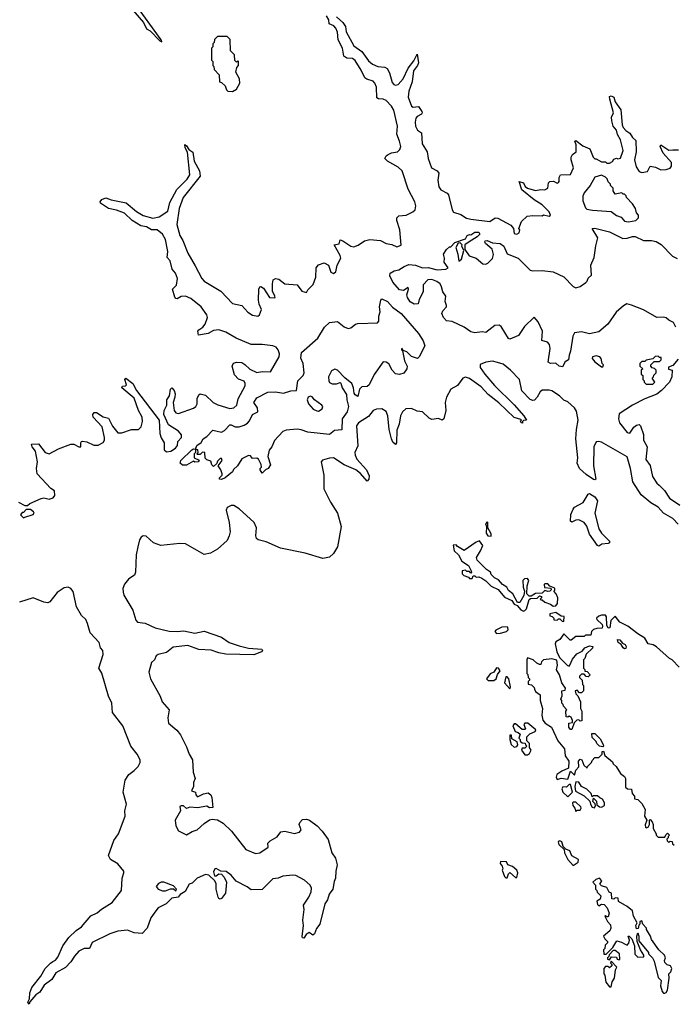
# Model space of a CAD drawing. Extents: x 2029826 to 2248070, y 228728 to 402406.
# Tile 287 of 368: x 2176876 to 2181735, y 251080 to 258385. Entities that reach past the tile are written whole.
import ezdxf

# ---------------------------------------------------------------- set-up
doc = ezdxf.new("R2010")
doc.units = 0

msp = doc.modelspace()

# ---------------------------------------------------------------- linework, layer by layer
at = {"layer": '0CON10XD'}
for points in [[(2177669.7, 258509.7), (2177793.8, 258365), (2177817, 258317), (2177845, 258303.3), (2177915, 258227.5), (2177930, 258220), (2177926.2, 258235), (2177725, 258514)], [(2176867.5, 254805), (2176915, 254780), (2176935, 254780), (2176950, 254795), (2177035, 254833.3), (2177055, 254836.7), (2177095, 254827.5), (2177125, 254837.5), (2177137.5, 254855), (2177135, 254890), (2177107, 254907), (2177006.2, 255015), (2177001.2, 255055), (2177008.1, 255105), (2176992, 255185), (2176968, 255215), (2176963.9, 255236.1), (2177015, 255238), (2177066, 255175), (2177095, 255164.4), (2177165, 255202.1), (2177255, 255235.8), (2177277, 255237), (2177315, 255216.7), (2177330, 255215), (2177330, 255245), (2177334.1, 255255.9), (2177341.7, 255258.3), (2177375, 255254.3), (2177425, 255229.4), (2177457.5, 255227.5), (2177495, 255247.5), (2177505.6, 255265), (2177506.5, 255285), (2177487.8, 255365), (2177420.6, 255435), (2177418.6, 255455), (2177428.3, 255471.7), (2177445, 255470), (2177495, 255437.5), (2177535, 255428.8), (2177565, 255368.8), (2177605, 255320.8), (2177635, 255321.1), (2177706.4, 255343.6), (2177757.5, 255345), (2177776.9, 255365), (2177787.8, 255405), (2177784.2, 255435), (2177756.6, 255486.6), (2177725, 255577.5), (2177633.3, 255655), (2177640, 255665), (2177661.7, 255668.3), (2177668, 255675), (2177656.7, 255715), (2177663.6, 255726.4), (2177715, 255686), (2177743.3, 255635), (2177911.2, 255415), (2177915.6, 255315), (2177925, 255282), (2177947.1, 255245), (2177948.1, 255195), (2177965, 255180), (2177998, 255185), (2178032, 255205), (2178046, 255225), (2178050, 255255), (2178078, 255285), (2178076.7, 255305), (2178055, 255331.4), (2177980.5, 255380.5), (2177945.7, 255455.7), (2177947.1, 255485), (2177968.1, 255525), (2177968, 255565), (2177987.5, 255595), (2177996.1, 255643.9), (2178005, 255653.3), (2178022, 255635), (2178028.8, 255608.8), (2178028.6, 255585), (2178015.6, 255545), (2178021.5, 255485), (2178035, 255468.9), (2178055, 255463.1), (2178165, 255501.8), (2178184.2, 255515), (2178194.3, 255535), (2178193.8, 255575), (2178205, 255602.5), (2178215, 255610), (2178255, 255598.8), (2178312, 255545), (2178347.4, 255527.4), (2178435, 255500), (2178465, 255504.4), (2178488.6, 255525), (2178498.3, 255571.7), (2178548.8, 255668.8), (2178550.6, 255685), (2178543.2, 255703.2), (2178499.1, 255719.1), (2178470.3, 255750.3), (2178454, 255815), (2178464.1, 255835.9), (2178485.9, 255844.1), (2178525, 255841.2), (2178547.9, 255827.9), (2178585, 255792), (2178635, 255767.5), (2178675, 255775.8), (2178737, 255773), (2178802, 255885), (2178803.9, 255906.1), (2178795.6, 255935), (2178778.6, 255955), (2178755, 255966), (2178675, 255975.3), (2178595, 255975.9), (2178482.3, 256022.3), (2178405, 256067.7), (2178355, 256085.4), (2178315, 256080), (2178275, 256057.7), (2178204, 256044), (2178198.5, 256075), (2178204.7, 256085.3), (2178235, 256103.3), (2178251.8, 256125), (2178268.9, 256175), (2178265, 256195.8), (2178222.5, 256255), (2178145, 256316.8), (2178106.4, 256333.6), (2178075, 256330.3), (2178045, 256313.9), (2178035, 256315.6), (2178026.6, 256326.6), (2178010.8, 256385), (2178038.7, 256415), (2178048, 256465), (2178033.5, 256505), (2178007.3, 256535), (2177991.6, 256595), (2177971.3, 256621.3), (2177976.5, 256665), (2177957.4, 256755), (2177935.2, 256795.2), (2177895.2, 256825.2), (2177855, 256826.1), (2177817.5, 256847.5), (2177774.7, 256855), (2177710, 256895), (2177655, 256949), (2177595, 256972.5), (2177535, 256983.3), (2177476.2, 257025), (2177474.2, 257035), (2177485, 257050), (2177516.2, 257063.8), (2177555, 257048.2), (2177665, 257027.3), (2177742.7, 256962.7), (2177793.3, 256933.3), (2177865, 256913.9), (2177911.6, 256921.6), (2177975, 256963.9), (2177991.3, 257028.7), (2178042.6, 257125), (2178118.9, 257201.1), (2178137.8, 257235), (2178122.4, 257402.4), (2178104.6, 257435), (2178100.7, 257459.3), (2178115, 257450), (2178132.3, 257422.3), (2178161.9, 257401.9), (2178170.9, 257335), (2178210.3, 257265), (2178214.7, 257225), (2178088.7, 257065), (2178060.6, 256985), (2178043.1, 256865), (2178065.3, 256785), (2178087.4, 256747.4), (2178124.2, 256654.2), (2178179.6, 256559.6), (2178228.1, 256465), (2178245, 256444.2), (2178369.9, 256369.9), (2178455, 256279.2), (2178525, 256264.4), (2178568.6, 256215), (2178605, 256194), (2178644.3, 256185.7), (2178656.9, 256195), (2178670, 256235), (2178652.3, 256275), (2178647.7, 256305), (2178650, 256385), (2178657.3, 256402.7), (2178665, 256406), (2178685, 256392.5), (2178731.2, 256325), (2178767.7, 256322.3), (2178772.5, 256325), (2178770, 256335), (2178751.7, 256371.7), (2178751.2, 256425), (2178756.2, 256455), (2178775, 256465.8), (2178799.7, 256459.7), (2178845, 256426.2), (2178935, 256417.5), (2178970.7, 256370.7), (2179005, 256360), (2179015, 256380), (2179055, 256420), (2179073.3, 256475), (2179077.5, 256545), (2179095, 256567.5), (2179135, 256582.5), (2179167.5, 256565), (2179185, 256512.5), (2179205, 256503.3), (2179222.5, 256515), (2179232.5, 256565), (2179258.8, 256615), (2179255.6, 256635), (2179211.2, 256715), (2179248, 256722), (2179255, 256751.2), (2179275, 256745.4), (2179334.4, 256704.4), (2179355, 256699.3), (2179387.5, 256712.5), (2179435, 256745.3), (2179475.5, 256754.5), (2179555, 256746.8), (2179595, 256725.3), (2179638, 256718), (2179675, 256700.6), (2179707.4, 256712.6), (2179698.4, 256825), (2179674.6, 256895), (2179675.6, 256915), (2179689.5, 256930.5), (2179745, 256935.6), (2179795, 256959.4), (2179810.6, 256975), (2179816.8, 257005), (2179809.3, 257035), (2179758.4, 257128.4), (2179713.9, 257265), (2179685, 257291.6), (2179605.4, 257335.4), (2179586, 257355), (2179595.8, 257375), (2179610, 257385), (2179635, 257397.1), (2179679.2, 257405), (2179697.4, 257422.6), (2179704.7, 257445), (2179696, 257485), (2179674.7, 257535), (2179681, 257595), (2179652.7, 257715), (2179635, 257743.4), (2179595, 257785.3), (2179575, 257796.8), (2179538.2, 257798.2), (2179527.1, 257805), (2179523.5, 257885), (2179512.7, 257915), (2179498.8, 257928.8), (2179453.3, 257943.3), (2179437.1, 257955), (2179410.6, 258010.6), (2179365, 258081.8), (2179345, 258096.7), (2179305, 258100.9), (2179281.1, 258115), (2179272.4, 258175), (2179239, 258235), (2179233.8, 258293.8), (2179222.5, 258322.5), (2179208.5, 258338.5), (2179173.5, 258353.5), (2179170.5, 258385), (2179154.1, 258414.1)], [(2179226.4, 258406.4), (2179275.5, 258365), (2179295.3, 258335), (2179300, 258295), (2179355, 258191.8), (2179415, 258148.5), (2179465, 258080), (2179494.5, 258055), (2179535, 258037.8), (2179585, 258033.9), (2179603, 258023), (2179621.8, 257991.8), (2179640.3, 257920.3), (2179654.2, 257904.2), (2179665, 257900.4), (2179685, 257905.5), (2179722.4, 257947.6), (2179759.3, 258025), (2179801.1, 258078.9), (2179825, 258130), (2179835.5, 258065), (2179828, 258045), (2179798.7, 258005), (2179789.5, 257925), (2179765.3, 257855.3), (2179759.4, 257810.6), (2179785, 257744.4), (2179796.5, 257736.5), (2179835, 257740), (2179861.5, 257705), (2179864.5, 257695), (2179858.1, 257685), (2179825, 257667.5), (2179816.8, 257655), (2179811.7, 257625), (2179814.7, 257595), (2179829.1, 257565), (2179857.5, 257545), (2179863.2, 257465), (2179899.2, 257405), (2179907.4, 257355), (2179933.5, 257285), (2179974.1, 257264.1), (2179987.1, 257247.1), (2179979.2, 257195), (2179986.1, 257146.1), (2180002.6, 257122.6), (2180048, 257098), (2180059.1, 257085), (2180084.8, 256974.8), (2180095, 256957.1), (2180149.5, 256939.5), (2180192.3, 256912.3), (2180225, 256904.2), (2180365, 256888.5), (2180405, 256914.3), (2180425, 256913.1), (2180520.8, 256860.8), (2180540, 256835), (2180545, 256798.8), (2180565, 256794.3), (2180582.5, 256805), (2180587, 256827)], [(2178455, 257852.5), (2178485, 257870), (2178510, 257915), (2178507, 257947), (2178480, 257995), (2178488.3, 258031.7), (2178500, 258045), (2178500, 258075), (2178495, 258080), (2178485, 258070), (2178471.7, 258081.7), (2178470, 258125), (2178440, 258155), (2178438.3, 258238.3), (2178415, 258260), (2178345, 258260), (2178321.7, 258238.3), (2178320, 258215), (2178310, 258205), (2178310, 258185), (2178300, 258175), (2178300, 258085), (2178310, 258075), (2178310, 258045), (2178317, 258037), (2178320, 258015), (2178357, 257977), (2178360, 257925), (2178375, 257920), (2178400, 257895), (2178410, 257865), (2178420, 257855), (2178455, 257852.5)], [(2180587, 256827), (2180580, 256835), (2180601.7, 256888.3), (2180643, 256927), (2180685, 256932.5), (2180755, 256930), (2180765, 256937.5), (2180805, 256927.5), (2180816.2, 256935), (2180805, 256958.8), (2180755, 257012.5), (2180695, 257048.2), (2180603.1, 257123.1), (2180584.2, 257185.8), (2180615, 257175.6), (2180628.1, 257148.1), (2180645.7, 257135.7), (2180705, 257118), (2180745, 257124.6), (2180775, 257122.2), (2180797.1, 257135), (2180802.2, 257175), (2180811.2, 257185), (2180836.9, 257186.9), (2180865, 257171.4), (2180875, 257176.2), (2180880.8, 257185), (2180880, 257215), (2180890, 257235), (2180963.6, 257236.4), (2180986, 257285), (2180968.6, 257345), (2180968.6, 257365), (2180980, 257385), (2181005.6, 257404.4), (2181005.8, 257455.8), (2180997.5, 257485), (2181005, 257490), (2181055, 257450), (2181107.1, 257427.1), (2181132.5, 257365), (2181145, 257352.5), (2181155, 257352.5), (2181195, 257330), (2181225, 257330), (2181235, 257320), (2181255, 257320), (2181276.4, 257333.6), (2181285, 257350), (2181305, 257357.5), (2181315, 257352.5), (2181335, 257356.7), (2181354.4, 257415), (2181336.2, 257495), (2181313.3, 257533.3), (2181306.3, 257566.3), (2181281.8, 257595), (2181270.4, 257635), (2181267.9, 257662.1), (2181282.9, 257695), (2181255.7, 257795), (2181254.3, 257815.7), (2181265, 257820), (2181285, 257810), (2181295.7, 257775), (2181336.8, 257716.8), (2181347.8, 257605), (2181355, 257586), (2181375, 257563.3), (2181404.5, 257544.5), (2181425, 257510), (2181448.1, 257488.1), (2181452.5, 257405), (2181438.6, 257345), (2181452.3, 257292.3), (2181475, 257260), (2181495, 257252.5), (2181535, 257260), (2181555, 257297.5), (2181595, 257290), (2181635, 257270.6), (2181675, 257273.5), (2181705, 257284.3), (2181715, 257297.5), (2181715, 257326.2), (2181652.5, 257395), (2181628.8, 257445), (2181635, 257456.2), (2181695, 257417.1), (2181725, 257420.6), (2181765, 257420)], [(2181395, 256884.4), (2181450, 256895), (2181470, 256915), (2181470, 256935), (2181453, 256953), (2181447.5, 256985), (2181425, 257020), (2181380, 257065), (2181378.3, 257078.3), (2181365, 257090), (2181355, 257090), (2181345, 257100), (2181295, 257090), (2181280, 257115), (2181280, 257135), (2181260, 257155), (2181260, 257165), (2181243, 257183), (2181237.5, 257205), (2181225, 257217.5), (2181195, 257232.5), (2181145, 257217.5), (2181110, 257155), (2181065, 257101.2), (2181055, 257076.7), (2181055, 257042.5), (2181075, 256990), (2181085, 256980), (2181127, 256973), (2181265, 256961.2), (2181305, 256933.3), (2181340.5, 256920.5), (2181365, 256890), (2181395, 256884.4)], [(2181745, 256103.6), (2181729.1, 256139.1), (2181693.3, 256155), (2181674.1, 256174.1), (2181655, 256179.2), (2181605, 256176.2), (2181505, 256231.7), (2181418.3, 256268.3), (2181382.9, 256277.1), (2181357.1, 256262.9), (2181304.3, 256215.7), (2181241.7, 256125), (2181175, 256070.2), (2181105.4, 256055.4), (2181045, 256070), (2180995, 256061.2), (2180981.9, 256038.1), (2180965.3, 255925), (2180954.5, 255895.5), (2180949.5, 255860.5), (2180923.6, 255846.4), (2180905, 255810), (2180880, 255815), (2180855, 255837.5), (2180815, 255833.3), (2180797.5, 255845), (2180813.1, 255945), (2180808.9, 255975), (2180793.8, 255993.8), (2180752, 256005), (2180757.3, 256075), (2180725, 256144.4), (2180695, 256178), (2180622.3, 256107.7), (2180577.1, 256042.9), (2180515, 256014.3), (2180505, 256020.8), (2180449.6, 256109.6), (2180435, 256119.2), (2180403.4, 256116.6), (2180335, 256064.5), (2180309.3, 256069.3), (2180255, 256062.9), (2180225, 256069.7), (2180175, 256103.4), (2180086.7, 256146.7), (2180045, 256151.1), (2180021.6, 256175), (2180008.8, 256205), (2180016.9, 256225), (2180044, 256255), (2180044, 256265), (2180033.3, 256295), (2180038, 256335), (2180016.1, 256366.1), (2180006.2, 256403.8), (2179996.7, 256425), (2179972.5, 256442.5), (2179935, 256458.2), (2179904.6, 256455.4), (2179871.5, 256418.5), (2179871.1, 256365), (2179840.3, 256309.7), (2179833.8, 256276.2), (2179805, 256273.9), (2179775, 256292.5), (2179753.5, 256325), (2179749.6, 256345), (2179761.2, 256385), (2179759.3, 256399.3), (2179724.2, 256375.8), (2179695, 256381.5), (2179645, 256438), (2179624, 256485), (2179626.2, 256505), (2179655, 256521.9), (2179690.7, 256529.3), (2179729.5, 256555), (2179765, 256569.6), (2179815, 256564.3), (2179865, 256544.2), (2179907.2, 256547.2), (2179975, 256528.9), (2180040, 256535), (2180056.7, 256545), (2180027.5, 256585), (2180030, 256615), (2180022.5, 256645), (2180045, 256680), (2180065, 256700), (2180075, 256700), (2180105, 256732.5), (2180185, 256760), (2180197.5, 256785), (2180215, 256792.5), (2180225, 256790), (2180255, 256809.2), (2180285, 256808.8), (2180292.5, 256795), (2180272.5, 256775), (2180212.3, 256737.7), (2180180, 256715), (2180180, 256680), (2180212.5, 256632.5), (2180265, 256615.5), (2180314.7, 256574.7), (2180335, 256572.5), (2180350.7, 256579.3), (2180385.4, 256614.6), (2180393, 256643), (2180382.2, 256682.2), (2180333.8, 256725), (2180327.5, 256735), (2180330, 256745), (2180345, 256746.2), (2180385, 256730.8), (2180442.5, 256725), (2180468.6, 256705), (2180495, 256647.5), (2180575, 256616.4), (2180665, 256528), (2180685, 256520.7), (2180754.9, 256525.1), (2180835, 256514.4), (2180915, 256478.3), (2180985, 256406.2), (2181005, 256395.4), (2181035, 256404.7), (2181078, 256435), (2181088.8, 256445), (2181095, 256466.7), (2181120.7, 256489.3), (2181115.5, 256565), (2181139.7, 256620.3), (2181151.6, 256708.4), (2181166.8, 256766.8), (2181124, 256835), (2181145, 256839.4), (2181255, 256811.1), (2181352.8, 256762.8), (2181385, 256763.2), (2181425, 256777.4), (2181445, 256777.6), (2181505, 256745.9), (2181565, 256746.1), (2181599.3, 256739.3), (2181636.5, 256716.5), (2181721.4, 256631.4), (2181755, 256613.4)], [(2180135, 256592.5), (2180155, 256607.5), (2180172.5, 256672.5), (2180157.5, 256705), (2180160, 256715), (2180145, 256730), (2180131.7, 256728.3), (2180112.5, 256695), (2180128.8, 256645), (2180135, 256592.5)], [(2178375, 254973.3), (2178360, 254975), (2178360, 254985), (2178380, 255005), (2178380, 255015), (2178370, 255045), (2178350, 255075), (2178380, 255115), (2178375, 255130), (2178365, 255130), (2178345, 255110), (2178338.3, 255091.7), (2178315, 255070), (2178303.3, 255083.3), (2178295, 255110), (2178265, 255120), (2178251.7, 255131.7), (2178250, 255175), (2178233, 255177), (2178215, 255160), (2178195, 255160), (2178190, 255165), (2178200, 255175), (2178197.5, 255195), (2178180, 255200), (2178180, 255175), (2178170, 255165), (2178170, 255135), (2178208.3, 255118.3), (2178200, 255105), (2178175, 255102.5), (2178165, 255110), (2178115, 255080), (2178085, 255080), (2178067.5, 255095), (2178071.2, 255115), (2178154.3, 255195), (2178165, 255201.2), (2178180, 255200), (2178190.8, 255225), (2178221.7, 255248.3), (2178237.5, 255275), (2178265, 255292.5), (2178310, 255340), (2178375, 255326), (2178395, 255337.5), (2178435, 255379.2), (2178445, 255380), (2178475, 255364), (2178505, 255365.4), (2178542.5, 255377.5), (2178567.2, 255392.8), (2178581.7, 255408.3), (2178605, 255456.2), (2178643.3, 255475), (2178640, 255505), (2178613.3, 255545), (2178635, 255578.8), (2178717.3, 255622.7), (2178775, 255623.1), (2178835, 255615.3), (2178888, 255632), (2178930, 255635), (2178941.2, 255705), (2178978.8, 255745), (2178987.1, 255765), (2178980.9, 255835), (2178963.5, 255875), (2178967.3, 255915), (2179088.1, 256021.9), (2179137.5, 256105), (2179175, 256138.5), (2179235, 256146.5), (2179285, 256105.4), (2179315, 256093.1), (2179335, 256098.5), (2179367.8, 256125), (2179385, 256131.6), (2179532, 256135), (2179542.1, 256147.9), (2179542.2, 256185), (2179551.3, 256218.7), (2179547.1, 256255), (2179556.2, 256305), (2179565, 256313.8), (2179605, 256295.5), (2179642.3, 256252.3), (2179708.1, 256205), (2179835, 256057.1), (2179871.4, 256001.4), (2179882.5, 255965), (2179840, 255885), (2179827.5, 255872.5), (2179785, 255887.5), (2179750.5, 255920.5), (2179721.7, 255931.7), (2179711.7, 255948.3), (2179710, 255935), (2179718.3, 255928.3), (2179731.5, 255855), (2179753.1, 255815), (2179749.2, 255795), (2179727.3, 255762.7), (2179695, 255752.5), (2179665, 255758.9), (2179639.5, 255785), (2179615, 255832), (2179595, 255844.2), (2179574.3, 255845.7), (2179507.3, 255752.7), (2179470, 255675), (2179455, 255664.5), (2179415, 255660.6), (2179398.1, 255645), (2179385, 255590), (2179365, 255602), (2179357.8, 255615), (2179354.3, 255655), (2179341.2, 255685), (2179288.5, 255728.5), (2179235, 255785.5), (2179215, 255791.5), (2179190.7, 255779.3), (2179168.5, 255735), (2179169.4, 255705), (2179174.6, 255694.6), (2179195, 255683.1), (2179226.8, 255683.2), (2179255, 255693.3), (2179259.5, 255689.5), (2179268.5, 255655), (2179302.7, 255605), (2179304.6, 255565), (2179316.9, 255515), (2179305.6, 255475.6), (2179269.7, 255425), (2179267.9, 255342.1), (2179212.4, 255337.6), (2179175, 255306.7), (2179015, 255325.5), (2178965, 255343.4), (2178935, 255347.5), (2178855, 255340.7), (2178829.4, 255330.6), (2178767.9, 255262.1), (2178746.2, 255215), (2178728.1, 255191.9), (2178716.9, 255145), (2178737, 255083), (2178720, 255055), (2178700, 255045), (2178675, 255020), (2178660, 255045), (2178660, 255055), (2178670, 255065), (2178667.5, 255085), (2178647.5, 255125), (2178635, 255132.5), (2178605, 255130), (2178588.3, 255148.3), (2178575, 255152.5), (2178524.1, 255125.9), (2178492.5, 255075), (2178461.7, 255048.3), (2178455, 255030), (2178400, 254985), (2178375, 254973.3)], [(2181763.5, 254643.5), (2181724.5, 254685), (2181655, 254723.9), (2181615, 254767.3), (2181560.5, 254800.5), (2181488.9, 254858.9), (2181426, 254956), (2181408.9, 255055), (2181385, 255141.1), (2181195, 255249.6), (2181173.9, 255256.1), (2181155, 255252.2), (2181136.4, 255215), (2181134.1, 255075), (2181152.9, 254975), (2181145, 254970.4), (2181135, 254974.2), (2181081.8, 255011.8), (2181031.1, 255055), (2181013.4, 255095), (2181017.5, 255135), (2181004.6, 255275), (2181008.9, 255345), (2181021.8, 255415), (2181009.5, 255479.5), (2180995, 255506.2), (2180945, 255548.8), (2180915, 255563.3), (2180882.5, 255595), (2180825, 255632.5), (2180806.4, 255636.4), (2180755, 255636.2), (2180738.8, 255625), (2180718, 255585), (2180697.3, 255562.7), (2180685, 255560), (2180665, 255566.2), (2180602.8, 255632.8), (2180586.2, 255715), (2180517.8, 255785), (2180465, 255829.2), (2180422.5, 255842.5), (2180385, 255851.2), (2180336.1, 255843.9), (2180294.2, 255825.8), (2180294.4, 255805), (2180327.3, 255755), (2180400.4, 255670.4), (2180545, 255527.9), (2180617.8, 255445), (2180636.7, 255413.3), (2180615, 255412.5), (2180607.5, 255405), (2180608.3, 255391.7), (2180597.5, 255395), (2180592, 255408), (2180600, 255415), (2180595, 255420), (2180545, 255433.9), (2180432.1, 255542.1), (2180354.3, 255605), (2180300.6, 255660.6), (2180215, 255722.7), (2180185, 255732.5), (2180165.3, 255724.7), (2180125, 255670), (2180077.3, 255645), (2180044.1, 255585), (2180032.8, 255545), (2180038.3, 255485), (2180025, 255423.3), (2180012.5, 255415), (2179985, 255425.5), (2179935, 255419.4), (2179915, 255429.5), (2179865, 255474.8), (2179825, 255481.1), (2179785, 255499.7), (2179742.2, 255497.8), (2179716.6, 255475), (2179703.6, 255445), (2179692.2, 255385), (2179675, 255338.8), (2179671.9, 255245), (2179665, 255232.5), (2179645, 255251.4), (2179635.3, 255275.3), (2179619.5, 255345), (2179607.8, 255445), (2179595, 255479.2), (2179565, 255497.5), (2179525, 255496.7), (2179500.6, 255485), (2179465, 255441.4), (2179390, 255395), (2179376.9, 255373.1), (2179387, 255223), (2179364.7, 255175), (2179365.9, 255155), (2179379.1, 255125), (2179451, 255045), (2179468.7, 255001.3), (2179467.9, 254975), (2179455, 254961.5), (2179405, 255018.4), (2179371.3, 255045), (2179283.1, 255083.1), (2179205, 255133.8), (2179175, 255133.2), (2179123.4, 255116.6), (2179112.5, 255105), (2179133.6, 255005), (2179132.5, 254905), (2179182.5, 254805), (2179234.7, 254725), (2179262.4, 254625), (2179234.6, 254475), (2179205, 254425.7), (2179175, 254397.8), (2179125, 254388.5), (2178995, 254426.2), (2178811.2, 254465), (2178705, 254511.9), (2178645.6, 254525.6), (2178634.2, 254535), (2178627.8, 254555), (2178632.5, 254615), (2178615.2, 254655.2), (2178505, 254756.4), (2178465, 254780), (2178445, 254781.9), (2178416, 254765), (2178408.9, 254745), (2178430.5, 254655), (2178437.8, 254585), (2178431.8, 254555), (2178415, 254521.6), (2178345, 254456.5), (2178292.2, 254427.8), (2178245, 254417.8), (2178106.5, 254496.5), (2178065, 254498.1), (2177924.7, 254484.7), (2177870, 254505), (2177815, 254554.2), (2177793.3, 254555), (2177778, 254545), (2177765.8, 254525), (2177751.9, 254475), (2177740.7, 254415), (2177735.6, 254285), (2177727.1, 254265), (2177709.2, 254250.8), (2177682.9, 254235), (2177655, 254196), (2177640.8, 254165), (2177642.9, 254137.1), (2177648.6, 254115), (2177716.9, 254005), (2177739.1, 253929.1), (2177750, 253915), (2177807, 253907), (2177882.7, 253872.7), (2177985, 253848.7), (2178045, 253845.8), (2178095, 253850.8), (2178175, 253834.7), (2178245, 253848), (2178373.8, 253805), (2178430.8, 253765), (2178505, 253738.5), (2178575, 253722.5), (2178673.9, 253713.9), (2178678, 253705), (2178670, 253695), (2178615, 253674), (2178405, 253677.1), (2178355, 253686.9), (2178297.3, 253707.3), (2178205, 253713.2), (2178125, 253742.4), (2178015, 253730), (2177965, 253689.4), (2177902.5, 253675), (2177888.8, 253665), (2177876.7, 253635), (2177854.1, 253615.9), (2177835.6, 253545), (2177847.1, 253495), (2177917.7, 253365), (2177932.2, 253325), (2177984.6, 253265), (2177975.4, 253205), (2177981.2, 253165), (2178043.1, 253115), (2178069.4, 253079.4), (2178115, 252990), (2178134.4, 252935), (2178158.1, 252895), (2178162.4, 252802.4), (2178178, 252755), (2178166.7, 252725), (2178166.2, 252695), (2178150, 252665), (2178180, 252655), (2178183.3, 252633.3), (2178195, 252620), (2178240.7, 252640.7), (2178275, 252648.8), (2178293.8, 252635), (2178301.2, 252615), (2178310, 252540), (2178285, 252537.5), (2178265, 252550), (2178195, 252538.8), (2178138, 252542), (2178115, 252532.5), (2178091.7, 252551.7), (2178075, 252553.3), (2178065, 252546.7), (2178068.8, 252515), (2178028.8, 252445), (2178035, 252404), (2178055, 252366.5), (2178115, 252338.1), (2178155, 252362), (2178192.5, 252375), (2178245, 252422), (2178285, 252448), (2178305, 252454), (2178345, 252449.2), (2178385, 252424.4), (2178448.9, 252365), (2178555, 252227.5), (2178625, 252198.6), (2178658.8, 252205), (2178720, 252245), (2178717.5, 252275), (2178735, 252293.3), (2178786.4, 252323.6), (2178815, 252360), (2178845, 252363.8), (2178915, 252346.2), (2178954, 252356), (2178965.8, 252375), (2178950, 252415), (2178955, 252430), (2178975, 252450.8), (2179005, 252452.9)], [(2181205, 255810), (2181210, 255825), (2181200, 255835), (2181191.7, 255871.7), (2181183, 255883), (2181155, 255891.2), (2181127.5, 255885), (2181125, 255872.5), (2181145, 255846.7), (2181195, 255810), (2181205, 255810)], [(2181762.3, 255867.7), (2181725, 255820), (2181691.7, 255808.3), (2181691.7, 255791.7), (2181720, 255785), (2181717.5, 255735), (2181700, 255695), (2181640, 255635), (2181605, 255607.5), (2181515, 255572.5), (2181423.9, 255526.1), (2181325, 255460), (2181320.9, 255425), (2181328.8, 255395), (2181385, 255322.5), (2181405, 255318), (2181435, 255361.9), (2181455, 255376.9), (2181475, 255381.4), (2181485, 255372.5), (2181506.6, 255306.6), (2181507.1, 255265), (2181532.5, 255215), (2181523.1, 255123.1), (2181556.4, 255076.4), (2181573.5, 254995), (2181605, 254945.8), (2181621.2, 254931.2), (2181662.1, 254892.1), (2181698.1, 254835), (2181775, 254784.5)], [(2181575, 255680), (2181590, 255695), (2181570, 255725), (2181580, 255735), (2181581.7, 255748.3), (2181600, 255765), (2181600, 255785), (2181588.3, 255798.3), (2181571.7, 255801.7), (2181560, 255815), (2181560, 255825), (2181585, 255850), (2181625, 255850), (2181638.3, 255861.7), (2181638.3, 255878.3), (2181625, 255880), (2181615, 255890), (2181593, 255887), (2181575, 255870), (2181525, 255860), (2181515, 255850), (2181495, 255850), (2181480, 255835), (2181480, 255815), (2181500, 255795), (2181490, 255785), (2181490, 255755), (2181500, 255745), (2181500, 255715), (2181510, 255705), (2181510, 255695), (2181525, 255680), (2181575, 255680)], [(2179095, 255481.9), (2179122, 255498), (2179125.6, 255515), (2179119.5, 255525), (2179064.4, 255564.4), (2179047.3, 255587.3), (2179035, 255591.9), (2179016, 255585), (2179008.9, 255565), (2179019.4, 255535), (2179055, 255495.6), (2179082, 255482), (2179095, 255481.9)], [(2181175, 254478.8), (2181165, 254483.8), (2181105, 254568.2), (2181085, 254626.9), (2181065, 254653.8), (2181025, 254674.7), (2181005, 254672.4), (2180975, 254656.7), (2180965.5, 254665.5), (2180967.5, 254715), (2180985, 254754.1), (2180995, 254767.6), (2181057.2, 254802.8), (2181094.4, 254865.6), (2181105, 254870), (2181144.1, 254845), (2181163.6, 254815), (2181144.8, 254725), (2181175, 254607.1), (2181194.5, 254575), (2181253.8, 254515), (2181253.3, 254505), (2181245, 254500), (2181197.5, 254495), (2181175, 254478.8)], [(2176905, 254690), (2176915, 254693.3), (2176976.7, 254715), (2176982.5, 254725), (2176977.5, 254735), (2176955, 254750), (2176925, 254750), (2176905, 254730), (2176895, 254730), (2176881.7, 254711.7), (2176905, 254690)], [(2180375, 254552.5), (2180375, 254570), (2180350, 254615), (2180350, 254655), (2180345, 254660), (2180332.5, 254645), (2180340, 254625), (2180337.5, 254575), (2180350, 254555), (2180375, 254552.5)], [(2180615, 253997.5), (2180625, 254002.5), (2180636.7, 254015), (2180657, 254083), (2180668.3, 254091.7), (2180717.5, 254092.5), (2180735, 254110), (2180750, 254105), (2180750, 254095), (2180740, 254085), (2180745, 254080), (2180755, 254080), (2180773.9, 254063.9), (2180815, 254048.8), (2180835, 254033.3), (2180855, 254037.5), (2180867, 254053), (2180870, 254095), (2180857.5, 254125), (2180840, 254145), (2180847, 254153), (2180847, 254167), (2180811.7, 254181.7), (2180795, 254200), (2180775, 254200), (2180770, 254195), (2180771.7, 254171.7), (2180818.3, 254168.3), (2180820, 254155), (2180810, 254145), (2180795, 254142.5), (2180775, 254150), (2180755, 254130), (2180705, 254127.5), (2180671.7, 254108.3), (2180658.3, 254108.3), (2180640, 254125), (2180643.3, 254185), (2180654, 254225), (2180645, 254238.8), (2180623, 254237), (2180610, 254225), (2180612.5, 254175), (2180622.5, 254145), (2180617, 254113), (2180588.3, 254061.7), (2180571.7, 254061.7), (2180537.5, 254125), (2180505, 254150), (2180492.5, 254175), (2180460, 254195), (2180429.3, 254229.3), (2180400, 254245), (2180375, 254270), (2180370, 254285), (2180340, 254305), (2180272.5, 254375), (2180267.5, 254395), (2180296.7, 254443.3), (2180312.5, 254485), (2180288.3, 254518.3), (2180265, 254510), (2180175, 254446.7), (2180125, 254477.5), (2180115, 254490), (2180093, 254487), (2180100, 254445), (2180132.5, 254415), (2180158.3, 254368.3), (2180206.4, 254336.4), (2180227.5, 254295), (2180230, 254285), (2180225, 254280), (2180215, 254290), (2180195, 254290), (2180185, 254300), (2180160, 254295), (2180160, 254275), (2180171.7, 254261.7), (2180208.3, 254248.3), (2180215, 254240), (2180235, 254240), (2180241.7, 254258.3), (2180255, 254260), (2180265, 254250), (2180285, 254252.5), (2180305, 254242.5), (2180335, 254222.5), (2180375, 254183.3), (2180426.4, 254156.4), (2180475, 254100), (2180530, 254075), (2180545, 254050), (2180568.3, 254038.3), (2180595, 254007.5), (2180615, 253997.5)], [(2179005, 252452.9), (2179028, 252445), (2179083.8, 252405), (2179121.4, 252365), (2179165, 252303.3), (2179193.3, 252203.3), (2179220, 252165), (2179233.3, 252115), (2179223.2, 252066.8), (2179221.2, 252015), (2179209.7, 251990.3), (2179199.5, 251935), (2179171.9, 251898.1), (2179160, 251855), (2179140.9, 251825), (2179102.9, 251675), (2179078.1, 251641.9), (2179065, 251603.3), (2179052, 251592), (2179025, 251613.8), (2179003, 251597), (2178985, 251570), (2178975, 251572.5), (2178973.5, 251583.5), (2178981.9, 251665), (2178976.5, 251705), (2178986.7, 251783.3), (2178982.2, 251815), (2179022.2, 251875), (2179039.5, 251915), (2179041.5, 251941.5), (2179033.1, 251965), (2178990.7, 252000.7), (2178925.2, 252035.2), (2178902.2, 252037.8), (2178829.2, 252030.8), (2178793.9, 252016.1), (2178755, 252011.5), (2178675, 251931.1), (2178595, 251930), (2178565, 251952.7), (2178483.9, 251993.9), (2178445, 252039.2), (2178408.8, 252065), (2178368, 252068), (2178335, 252087.1), (2178325, 252085.8), (2178314.1, 252064.1), (2178322, 252032), (2178335, 252032), (2178355, 252048.8), (2178375, 252046.7), (2178394.4, 252024.4), (2178410.6, 251985), (2178404, 251905), (2178373.3, 251865), (2178365, 251860), (2178355, 251864), (2178349.4, 251875), (2178334.7, 251934.7), (2178334.5, 251975), (2178325, 251996.2), (2178278.6, 252038.6), (2178255, 252043.5), (2178194.2, 252015), (2178155, 251978.8), (2178135, 251972), (2178105, 251917.5), (2178066, 251894), (2178051.2, 251875), (2178005, 251868), (2177962.5, 251825), (2177904.2, 251795.8), (2177886.9, 251773.1), (2177848.2, 251721.8), (2177821.1, 251645), (2177785, 251606.5), (2177725, 251609.7), (2177675, 251630), (2177605, 251623.8), (2177545, 251602.6), (2177415, 251538.9), (2177395, 251492.9), (2177355, 251494.6), (2177315, 251474.6), (2177282.1, 251437.9), (2177254.6, 251395), (2177215, 251354.1), (2177145.3, 251314.7), (2177115, 251264.3), (2177057.8, 251222.2), (2177025, 251171.2), (2176995, 251150), (2176951.2, 251098.8), (2176945, 251080), (2176937.5, 251095), (2176948.6, 251121.4), (2176951.5, 251165), (2176965.8, 251205), (2177031.7, 251288.3), (2177065, 251346.9), (2177103.8, 251386.2), (2177122.9, 251397.1), (2177142.2, 251407.8), (2177160.1, 251429.9), (2177195, 251514.4), (2177240.6, 251575), (2177295, 251628.8), (2177335, 251656), (2177405, 251735.4), (2177452, 251758), (2177483.9, 251786.1), (2177561.2, 251835), (2177632.3, 251925), (2177635.5, 252015), (2177649.5, 252055), (2177648.2, 252068.2), (2177605, 252122.3), (2177548.9, 252155), (2177535.5, 252185), (2177574.5, 252295), (2177610, 252345), (2177659.1, 252475), (2177657, 252515), (2177668, 252565), (2177643.1, 252655), (2177657.6, 252742.4), (2177685.6, 252785), (2177726.4, 252813.6), (2177755, 252844.4), (2177770, 252875), (2177769.4, 252895), (2177748.8, 252935), (2177701.6, 252995), (2177641.9, 253145), (2177563.9, 253245), (2177559, 253315), (2177535.8, 253365), (2177485, 253536.9), (2177462.1, 253575), (2177495.2, 253674.8), (2177493.6, 253705), (2177475, 253725.6), (2177466.4, 253765), (2177398.6, 253835), (2177380, 253905), (2177365.8, 253935), (2177335.5, 253965.5), (2177298.1, 254028.1), (2177273.3, 254143.3), (2177255, 254165.6), (2177236, 254174), (2177205, 254168.9), (2177155, 254135.6), (2177098.8, 254065), (2177085, 254058.6), (2177055, 254063.2), (2176975, 254095.9), (2176874.7, 254064.7)], [(2181770.7, 253580.7), (2181720, 253635), (2181700, 253645), (2181603, 253733), (2181577, 253747), (2181540, 253755), (2181516.4, 253796.4), (2181465, 253827.5), (2181390, 253885), (2181330, 253915), (2181295, 253960), (2181262.5, 253927.5), (2181257, 253873), (2181245, 253870), (2181233.6, 253893.6), (2181232.5, 253955), (2181225, 253967.5), (2181195, 253966.7), (2181175, 253960), (2181157.5, 253945), (2181160, 253935), (2181198.3, 253898.3), (2181202.5, 253885), (2181198.3, 253871.7), (2181160.7, 253869.3), (2181135, 253860), (2181120, 253845), (2181115, 253820), (2181075, 253820), (2181065, 253810), (2181005, 253810), (2180968.3, 253781.7), (2180961.7, 253781.7), (2180915, 253827.5), (2180884.2, 253785.8), (2180855, 253770), (2180850, 253755), (2180862.5, 253695), (2180883, 253653), (2180943, 253593), (2180955, 253590), (2180960, 253595), (2180979.3, 253640.7), (2181010.7, 253679.3), (2181050, 253700), (2181070, 253725), (2181105, 253740), (2181130, 253735), (2181128.3, 253721.7), (2181081.7, 253678.3), (2181070, 253645), (2181060, 253635), (2181060, 253575), (2181070, 253565), (2181071.7, 253551.7), (2181088.3, 253548.3), (2181110, 253525), (2181095, 253510), (2181081.7, 253511.7), (2181065, 253530), (2181045, 253530), (2181030, 253515), (2181030, 253505), (2181050, 253485), (2181053, 253453), (2181060, 253445), (2181060, 253405), (2181045, 253390), (2181031.7, 253391.7), (2181015, 253410), (2181000, 253405), (2181003, 253383), (2181018.3, 253368.3), (2181037.5, 253325), (2181037.5, 253275), (2181047.5, 253255), (2181047.5, 253182.5), (2181035, 253180), (2181025, 253190), (2181011.7, 253188.3), (2180991.7, 253168.3), (2180975, 253120), (2180965, 253120), (2180952.5, 253135), (2180953, 253167), (2180978.3, 253171.7), (2180980, 253185), (2180970, 253210), (2180955, 253217.5), (2180945, 253210), (2180931.7, 253211.7), (2180930, 253255), (2180937.5, 253265), (2180911.7, 253291.7), (2180910, 253305), (2180900, 253315), (2180900, 253335), (2180892.5, 253345), (2180901.7, 253368.3), (2180900, 253405), (2180925, 253410), (2180927.5, 253425), (2180900, 253465), (2180883.6, 253523.6), (2180860.7, 253560.7), (2180867.5, 253595), (2180863, 253633), (2180825, 253643.3), (2180763, 253637), (2180748.3, 253621.7), (2180745, 253600), (2180735, 253600), (2180715, 253610), (2180687, 253637), (2180645, 253650), (2180640, 253635), (2180640, 253535), (2180647, 253527), (2180650, 253505), (2180660, 253495), (2180660, 253485), (2180650, 253475), (2180650, 253455), (2180675, 253450), (2180695, 253430), (2180698.3, 253418.3), (2180705, 253400), (2180740, 253375), (2180740, 253335), (2180756.4, 253273.6), (2180752.5, 253225), (2180759.3, 253189.3), (2180776.1, 253166.1), (2180822.5, 253135), (2180870, 253035), (2180920, 252975), (2180923.6, 252923.6), (2180953, 252883), (2180948.3, 252831.7), (2180899.3, 252810.7), (2180864, 252786), (2180856.7, 252765), (2180865, 252747.5), (2180895, 252757.5), (2180945, 252750), (2180965, 252810), (2180995, 252780), (2181003, 252817), (2181027, 252843), (2181023, 252883), (2181035, 252900), (2181047.5, 252895), (2181062.5, 252855), (2181088.3, 252831.7), (2181090, 252845), (2181120, 252875), (2181125, 252890), (2181145, 252910), (2181175, 252910), (2181200, 252935), (2181200, 252955), (2181208.3, 252958.3), (2181220, 252925), (2181275, 252880), (2181280, 252865), (2181302.5, 252845), (2181335, 252792.5), (2181365, 252770), (2181372.5, 252755), (2181371.7, 252691.7), (2181388.3, 252678.3), (2181416.7, 252676.7), (2181423, 252643), (2181440, 252625), (2181440, 252605), (2181465, 252600), (2181495, 252570), (2181517.5, 252525), (2181512.5, 252475), (2181530, 252445), (2181518.3, 252411.7), (2181520, 252395), (2181525, 252390), (2181540, 252395), (2181550, 252415), (2181550, 252445), (2181555, 252450), (2181570, 252435), (2181577.5, 252415), (2181577.5, 252385), (2181600, 252345), (2181600, 252335), (2181615, 252320), (2181665, 252320), (2181671.7, 252338.3), (2181685, 252350), (2181700, 252335), (2181690, 252325), (2181690, 252315), (2181680, 252305), (2181681.7, 252291.7), (2181695, 252280), (2181705, 252290), (2181718.3, 252288.3), (2181721.7, 252271.7), (2181735, 252260)], [(2180915, 253920), (2180918.3, 253958.3), (2180895, 253960), (2180855, 253986.7), (2180811.7, 253978.3), (2180811.7, 253961.7), (2180828.3, 253958.3), (2180840, 253945), (2180841.7, 253931.7), (2180865, 253930), (2180875, 253940), (2180885, 253940), (2180901.7, 253921.7), (2180915, 253920)], [(2180415, 253830), (2180445, 253833.3), (2180490, 253845), (2180501.7, 253858.3), (2180500, 253875), (2180495, 253880), (2180455, 253877.5), (2180410, 253855), (2180402.5, 253845), (2180415, 253830)], [(2181365, 253717.5), (2181354.1, 253724.1), (2181340, 253750), (2181317.5, 253765), (2181312.5, 253787.5), (2181330, 253785), (2181350, 253760), (2181369.3, 253749.3), (2181377.5, 253735), (2181375, 253720), (2181365, 253717.5)], [(2180395, 253483.3), (2180412.5, 253495), (2180423, 253527), (2180442.5, 253555), (2180430, 253575), (2180415, 253577.5), (2180396.4, 253543.6), (2180367.5, 253532.5), (2180340, 253495), (2180353.3, 253483.3), (2180395, 253483.3)], [(2180515, 253420), (2180520, 253435), (2180507.5, 253495), (2180495, 253510), (2180485, 253510), (2180473.3, 253465), (2180515, 253420)], [(2180645, 252930), (2180659.3, 252940.7), (2180672.5, 252965), (2180660, 252985), (2180660, 253015), (2180640, 253035), (2180640, 253065), (2180663, 253087), (2180702.5, 253105), (2180707, 253117), (2180646.4, 253166.4), (2180625, 253166.7), (2180617.5, 253155), (2180630, 253125), (2180625, 253120), (2180605, 253120), (2180555, 253160), (2180545, 253160), (2180537.5, 253145), (2180552.5, 253105), (2180577, 253097), (2180590, 253085), (2180580, 253055), (2180590, 253045), (2180591.7, 253031.7), (2180605, 253020), (2180628.3, 253018.3), (2180630, 253005), (2180640, 252995), (2180625, 252980), (2180605, 252980), (2180600, 252965), (2180625, 252930), (2180645, 252930)], [(2180545, 252987.5), (2180565, 252992.5), (2180572.5, 253005), (2180568.3, 253028.3), (2180530, 253050), (2180526.2, 253076.2), (2180515, 253077.5), (2180513.9, 253043.9), (2180525, 253007.5), (2180545, 252987.5)], [(2181205, 252990), (2181180, 252995), (2181160, 253015), (2181155, 253030), (2181125, 253060), (2181121.7, 253088.3), (2181145, 253090), (2181185, 253050), (2181207, 253007), (2181210, 252995), (2181205, 252990)], [(2180945, 252620), (2180980, 252655), (2180965, 252710), (2180955, 252710), (2180935, 252690), (2180907.5, 252692.5), (2180900.7, 252679.3), (2180907.5, 252655), (2180945, 252620)], [(2181141.7, 252538.3), (2181150, 252555), (2181148.3, 252568.3), (2181130, 252585), (2181135, 252610), (2181157, 252587), (2181160, 252560), (2181180, 252545), (2181195, 252543.3), (2181217.5, 252555), (2181217.5, 252575), (2181203, 252603), (2181181.2, 252611.2), (2181165, 252627.5), (2181132.5, 252627.5), (2181125, 252620), (2181117.5, 252645), (2181085.9, 252675.9), (2181047, 252697), (2181025, 252727.5), (2181005, 252730), (2180997.5, 252695), (2181001.7, 252661.7), (2181065, 252627.5), (2181108.3, 252588.3), (2181112.5, 252565), (2181125, 252542.5), (2181141.7, 252538.3)], [(2181005, 252510), (2181015, 252520), (2181035, 252520), (2181042.5, 252535), (2181040, 252545), (2181005, 252580), (2180985, 252580), (2180980, 252575), (2180982.5, 252555), (2180997.5, 252535), (2181005, 252510)], [(2180985, 252110), (2181020, 252135), (2181022.5, 252155), (2180975, 252182.5), (2180959.7, 252219.7), (2180930.7, 252230.7), (2180910, 252250), (2180898.8, 252285), (2180885, 252293.3), (2180879.3, 252290.7), (2180873.8, 252285), (2180878.8, 252265), (2180918.3, 252228.3), (2180920, 252205), (2180943.9, 252153.9), (2180985, 252110)], [(2180495, 252017.5), (2180503, 252047), (2180515, 252057.5), (2180555, 252020), (2180565, 252020), (2180572.5, 252055), (2180565.9, 252075.9), (2180535, 252102.5), (2180500, 252115), (2180488.3, 252138.3), (2180445, 252140), (2180443.3, 252125), (2180457.5, 252105), (2180462.5, 252085), (2180457.5, 252075), (2180475, 252027.5), (2180485, 252017.5), (2180495, 252017.5)], [(2177935, 251921.4), (2177957, 251923), (2177995, 251937.5), (2178017.5, 251937.5), (2178035, 251922.5), (2178040, 251935), (2178018.3, 251958.3), (2177945, 251986.7), (2177925, 251985.7), (2177905, 251976), (2177889.2, 251955), (2177904, 251935), (2177935, 251921.4)], [(2181665, 251162.5), (2181675, 251167.5), (2181683.3, 251185), (2181697.5, 251275), (2181693, 251307), (2181708.3, 251321.7), (2181716.4, 251346.4), (2181706.4, 251366.4), (2181683, 251373), (2181665, 251390), (2181662.5, 251405), (2181670, 251425), (2181662.5, 251445), (2181620, 251485), (2181565, 251560), (2181557.5, 251585), (2181527.5, 251635), (2181527.5, 251645), (2181500, 251675), (2181495, 251700), (2181480, 251695), (2181480, 251675), (2181472.5, 251667.5), (2181467, 251643), (2181455, 251640), (2181450, 251665), (2181460, 251685), (2181433, 251733), (2181425, 251772.5), (2181386.1, 251806.1), (2181321.7, 251841.7), (2181318.3, 251868.3), (2181295, 251870), (2181285, 251860), (2181271.7, 251861.7), (2181267.5, 251905), (2181252.5, 251912.5), (2181235, 251947.5), (2181195, 251960), (2181181.7, 251971.7), (2181197.5, 251995), (2181180, 252015), (2181153, 252007), (2181130, 251985), (2181150, 251965), (2181150, 251935), (2181160, 251925), (2181161.7, 251911.7), (2181190, 251885), (2181185, 251860), (2181160, 251845), (2181165, 251820), (2181175, 251810), (2181195, 251823.3), (2181215, 251820), (2181237.5, 251795), (2181252.5, 251755), (2181245, 251730), (2181235, 251730), (2181225, 251740), (2181220, 251735), (2181240, 251695), (2181260.7, 251670.7), (2181263.8, 251645), (2181256.7, 251625), (2181210, 251585), (2181220, 251565), (2181240, 251545), (2181240, 251535), (2181221.7, 251518.3), (2181220, 251495), (2181210, 251485), (2181211.7, 251451.7), (2181228.3, 251451.7), (2181278.3, 251501.7), (2181308.3, 251551.7), (2181341.7, 251541.7), (2181370, 251525), (2181385, 251520), (2181397, 251533), (2181402.5, 251555), (2181392.5, 251585), (2181400, 251585), (2181420, 251565), (2181440, 251515), (2181441.7, 251451.7), (2181465, 251430), (2181508.3, 251431.7), (2181507.5, 251445), (2181483, 251483), (2181460, 251545), (2181457.5, 251585), (2181465, 251610), (2181472.5, 251585), (2181471.7, 251551.7), (2181542.5, 251465), (2181543.6, 251453.6), (2181572.5, 251425), (2181585, 251400), (2181615, 251280), (2181637, 251257), (2181633, 251217), (2181643.8, 251173.8), (2181655, 251162.5), (2181665, 251162.5)], [(2181325, 251410), (2181330, 251415), (2181327.5, 251455), (2181295, 251480), (2181281.7, 251478.3), (2181251.7, 251448.3), (2181250, 251435), (2181240, 251425), (2181240, 251415), (2181255, 251410), (2181268.3, 251431.7), (2181305, 251430), (2181310, 251415), (2181325, 251410)], [(2181265, 251210), (2181273, 251247), (2181290, 251275), (2181297.5, 251335), (2181307.5, 251355), (2181265, 251400), (2181260, 251385), (2181270, 251375), (2181270, 251365), (2181255, 251350), (2181245, 251360), (2181225, 251360), (2181212.5, 251345), (2181212.5, 251305), (2181220, 251295), (2181227.5, 251245), (2181255, 251210), (2181265, 251210)]]:
    msp.add_lwpolyline(points, dxfattribs=at)

doc.saveas('drawing.dxf')
